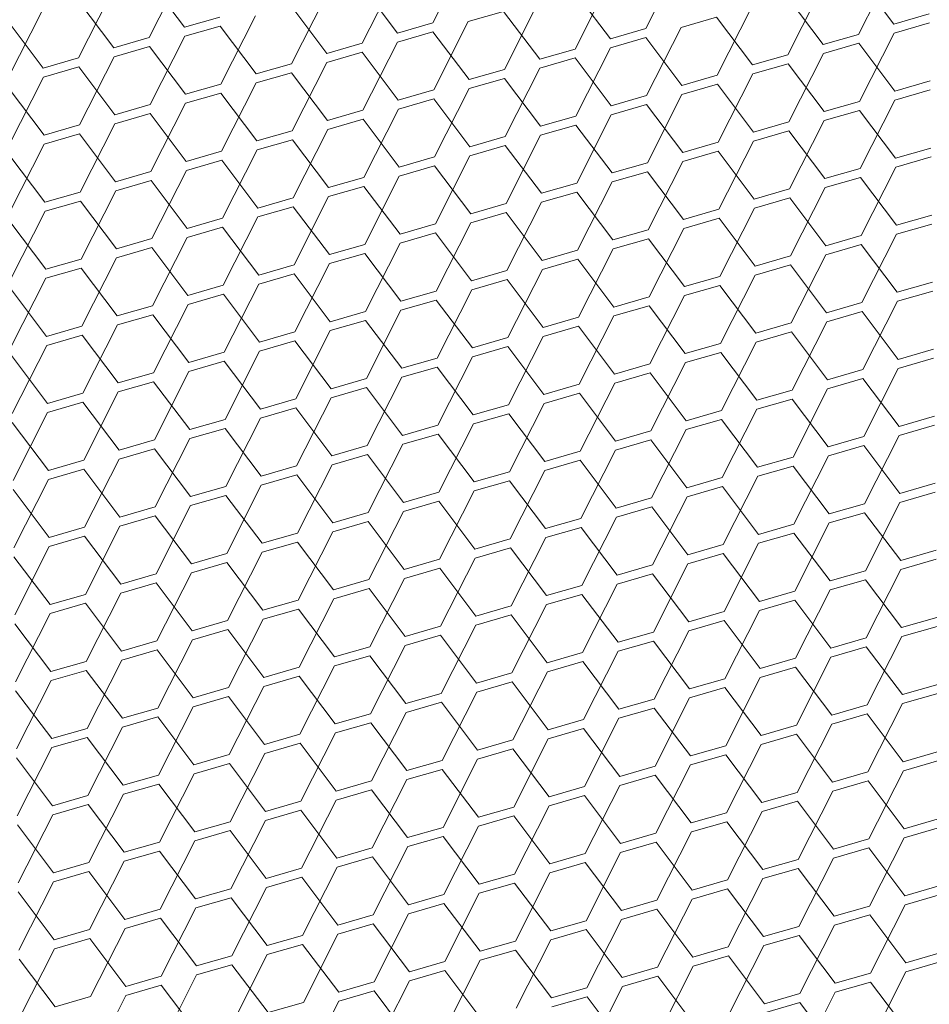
# Model space of a CAD drawing. Header units: millimetres. Extents: x 3925 to 5043, y -86 to 778.
# Tile 315 of 439: x 4951.61 to 4957.32, y 326.23 to 332.41. Entities that reach past the tile are written whole.
import ezdxf

# ---------------------------------------------------------------- set-up
doc = ezdxf.new("R2010")
doc.units = ezdxf.units.MM
doc.header["$LTSCALE"] = 46.255
doc.layers.add('H30K-DUST-FIDXF_CONTINUOUS_LINE', color=7, linetype='CONTINUOUS')

msp = doc.modelspace()

# ---------------------------------------------------------------- linework, layer by layer
at = {"layer": 'H30K-DUST-FIDXF_CONTINUOUS_LINE', "color": 7, "linetype": 'Continuous', "lineweight": 0}
for p, q in [((4954.2039, 332.395), (4954.4212, 332.8237)), ((4952.4235, 332.3029), (4952.6408, 332.7315)), ((4955.5406, 332.3589), (4955.7579, 332.7875)), ((4956.8772, 332.3227), (4957.0945, 332.7514)), ((4953.7602, 332.2667), (4953.9774, 332.6954)), ((4957.0991, 332.3869), (4956.8726, 332.6873)), ((4952.6454, 332.367), (4952.4189, 332.6674)), ((4953.9821, 332.3309), (4953.7556, 332.6313)), ((4955.0968, 332.2306), (4955.3141, 332.6593)), ((4956.4335, 332.1945), (4956.6507, 332.6231)), ((4951.9798, 332.1746), (4952.197, 332.6033)), ((4953.3164, 332.1385), (4953.5337, 332.5671)), ((4955.3187, 332.2947), (4955.0922, 332.5951)), ((4956.6554, 332.2586), (4956.4288, 332.559)), ((4952.2016, 332.2387), (4951.9751, 332.5391)), ((4953.5383, 332.2026), (4953.3118, 332.503)), ((4954.653, 332.1023), (4954.8703, 332.531)), ((4955.9897, 332.0662), (4956.207, 332.4949)), ((4951.536, 332.0463), (4951.7532, 332.475)), ((4952.6454, 332.367), (4952.8673, 332.4311)), ((4952.8726, 332.0102), (4953.0899, 332.4389)), ((4954.6484, 332.4669), (4954.4265, 332.4027)), ((4954.8749, 332.1665), (4954.6484, 332.4669)), ((4955.9851, 332.4307), (4955.7632, 332.3666)), ((4956.2116, 332.1303), (4955.9851, 332.4307)), ((4957.0991, 332.3869), (4957.321, 332.451)), ((4951.7579, 332.1105), (4951.5314, 332.4109)), ((4952.868, 332.3747), (4952.6461, 332.3106)), ((4953.0945, 332.0743), (4952.868, 332.3747)), ((4953.9821, 332.3309), (4954.2039, 332.395)), ((4954.2093, 331.9741), (4954.4265, 332.4027)), ((4955.5459, 331.9379), (4955.7632, 332.3666)), ((4957.3217, 332.3946), (4957.0998, 332.3305)), ((4952.2016, 332.2387), (4952.4235, 332.3029)), ((4952.4289, 331.8819), (4952.6461, 332.3106)), ((4954.2047, 332.3386), (4953.9828, 332.2745)), ((4954.4312, 332.0382), (4954.2047, 332.3386)), ((4955.3187, 332.2947), (4955.5406, 332.3589)), ((4955.5413, 332.3025), (4955.3194, 332.2383)), ((4955.7678, 332.0021), (4955.5413, 332.3025)), ((4956.6554, 332.2586), (4956.8772, 332.3227)), ((4956.8826, 331.9018), (4957.0998, 332.3305)), ((4952.4242, 332.2465), (4952.2024, 332.1823)), ((4952.6507, 331.9461), (4952.4242, 332.2465)), ((4953.5383, 332.2026), (4953.7602, 332.2667)), ((4953.7655, 331.8458), (4953.9828, 332.2745)), ((4955.1021, 331.8097), (4955.3194, 332.2383)), ((4956.878, 332.2663), (4956.6561, 332.2022)), ((4957.1045, 331.9659), (4956.878, 332.2663)), ((4951.9851, 331.7537), (4952.2024, 332.1823)), ((4953.7609, 332.2103), (4953.539, 332.1462)), ((4953.9874, 331.9099), (4953.7609, 332.2103)), ((4954.8749, 332.1665), (4955.0968, 332.2306)), ((4956.2116, 332.1303), (4956.4335, 332.1945)), ((4956.4388, 331.7735), (4956.6561, 332.2022)), ((4951.7579, 332.1105), (4951.9798, 332.1746)), ((4951.9805, 332.1182), (4951.7586, 332.0541)), ((4952.207, 331.8178), (4951.9805, 332.1182)), ((4953.0945, 332.0743), (4953.3164, 332.1385)), ((4953.3217, 331.7175), (4953.539, 332.1462)), ((4955.0975, 332.1742), (4954.8756, 332.1101)), ((4955.324, 331.8738), (4955.0975, 332.1742)), ((4956.4342, 332.1381), (4956.2123, 332.0739)), ((4956.6607, 331.8377), (4956.4342, 332.1381)), ((4951.5413, 331.6254), (4951.7586, 332.0541)), ((4953.3171, 332.0821), (4953.0952, 332.0179)), ((4953.5436, 331.7817), (4953.3171, 332.0821)), ((4954.4312, 332.0382), (4954.653, 332.1023)), ((4954.6584, 331.6814), (4954.8756, 332.1101)), ((4955.7678, 332.0021), (4955.9897, 332.0662)), ((4955.995, 331.6453), (4956.2123, 332.0739)), ((4951.7632, 331.6895), (4951.5367, 331.9899)), ((4952.6507, 331.9461), (4952.8726, 332.0102)), ((4952.878, 331.5893), (4953.0952, 332.0179)), ((4954.6538, 332.0459), (4954.4319, 331.9818)), ((4954.8803, 331.7455), (4954.6538, 332.0459)), ((4955.9904, 332.0098), (4955.7685, 331.9457)), ((4956.2169, 331.7094), (4955.9904, 332.0098)), ((4957.1045, 331.9659), (4957.3263, 332.0301)), ((4952.8733, 331.9538), (4952.6515, 331.8897)), ((4953.0998, 331.6534), (4952.8733, 331.9538)), ((4953.9874, 331.9099), (4954.2093, 331.9741)), ((4954.2146, 331.5531), (4954.4319, 331.9818)), ((4955.324, 331.8738), (4955.5459, 331.9379)), ((4955.5513, 331.517), (4955.7685, 331.9457)), ((4957.3271, 331.9737), (4957.1052, 331.9095)), ((4952.207, 331.8178), (4952.4289, 331.8819)), ((4952.4342, 331.461), (4952.6515, 331.8897)), ((4954.21, 331.9177), (4953.9881, 331.8535)), ((4954.4365, 331.6173), (4954.21, 331.9177)), ((4955.5466, 331.8815), (4955.3247, 331.8174)), ((4955.7731, 331.5811), (4955.5466, 331.8815)), ((4956.6607, 331.8377), (4956.8826, 331.9018)), ((4956.8879, 331.4809), (4957.1052, 331.9095)), ((4952.4296, 331.8255), (4952.2077, 331.7614)), ((4952.6561, 331.5251), (4952.4296, 331.8255)), ((4953.5436, 331.7817), (4953.7655, 331.8458)), ((4953.7708, 331.4249), (4953.9881, 331.8535)), ((4954.8803, 331.7455), (4955.1021, 331.8097)), ((4955.1075, 331.3887), (4955.3247, 331.8174)), ((4956.8833, 331.8454), (4956.6614, 331.7813)), ((4957.1098, 331.545), (4956.8833, 331.8454)), ((4951.7632, 331.6895), (4951.9851, 331.7537)), ((4951.9904, 331.3327), (4952.2077, 331.7614)), ((4953.7662, 331.7894), (4953.5443, 331.7253)), ((4953.9927, 331.489), (4953.7662, 331.7894)), ((4955.1029, 331.7533), (4954.881, 331.6891)), ((4955.3294, 331.4529), (4955.1029, 331.7533)), ((4956.2169, 331.7094), (4956.4388, 331.7735)), ((4956.4441, 331.3526), (4956.6614, 331.7813)), ((4951.9858, 331.6973), (4951.7639, 331.6331)), ((4952.2123, 331.3969), (4951.9858, 331.6973)), ((4953.0998, 331.6534), (4953.3217, 331.7175)), ((4953.3271, 331.2966), (4953.5443, 331.7253)), ((4954.4365, 331.6173), (4954.6584, 331.6814)), ((4954.6637, 331.2605), (4954.881, 331.6891)), ((4956.4395, 331.7171), (4956.2176, 331.653)), ((4956.666, 331.4167), (4956.4395, 331.7171)), ((4951.5466, 331.2045), (4951.7639, 331.6331)), ((4953.3224, 331.6611), (4953.1006, 331.597)), ((4953.5489, 331.3607), (4953.3224, 331.6611)), ((4954.6591, 331.625), (4954.4372, 331.5609)), ((4954.8856, 331.3246), (4954.6591, 331.625)), ((4955.7731, 331.5811), (4955.995, 331.6453)), ((4956.0004, 331.2243), (4956.2176, 331.653)), ((4951.7685, 331.2686), (4951.542, 331.569)), ((4952.6561, 331.5251), (4952.878, 331.5893)), ((4952.8833, 331.1683), (4953.1006, 331.597)), ((4954.2199, 331.1322), (4954.4372, 331.5609)), ((4955.9957, 331.5889), (4955.7739, 331.5247)), ((4956.2222, 331.2885), (4955.9957, 331.5889)), ((4957.1098, 331.545), (4957.3317, 331.6091)), ((4952.8787, 331.5329), (4952.6568, 331.4687)), ((4953.1052, 331.2325), (4952.8787, 331.5329)), ((4953.9927, 331.489), (4954.2146, 331.5531)), ((4954.2153, 331.4967), (4953.9934, 331.4326)), ((4954.4418, 331.1963), (4954.2153, 331.4967)), ((4955.3294, 331.4529), (4955.5513, 331.517)), ((4955.5566, 331.0961), (4955.7739, 331.5247)), ((4957.3324, 331.5527), (4957.1105, 331.4886)), ((4952.2123, 331.3969), (4952.4342, 331.461)), ((4952.4395, 331.0401), (4952.6568, 331.4687)), ((4955.552, 331.4606), (4955.3301, 331.3965)), ((4955.7785, 331.1602), (4955.552, 331.4606)), ((4956.666, 331.4167), (4956.8879, 331.4809)), ((4956.8932, 331.0599), (4957.1105, 331.4886)), ((4952.4349, 331.4046), (4952.213, 331.3405)), ((4952.6614, 331.1042), (4952.4349, 331.4046)), ((4953.5489, 331.3607), (4953.7708, 331.4249)), ((4953.7762, 331.0039), (4953.9934, 331.4326)), ((4954.8856, 331.3246), (4955.1075, 331.3887)), ((4955.1128, 330.9678), (4955.3301, 331.3965)), ((4956.8886, 331.4245), (4956.6667, 331.3603)), ((4957.1151, 331.1241), (4956.8886, 331.4245)), ((4951.7685, 331.2686), (4951.9904, 331.3327)), ((4951.9957, 330.9118), (4952.213, 331.3405)), ((4953.7715, 331.3685), (4953.5497, 331.3043)), ((4953.9981, 331.0681), (4953.7715, 331.3685)), ((4955.1082, 331.3323), (4954.8863, 331.2682)), ((4955.3347, 331.0319), (4955.1082, 331.3323)), ((4956.2222, 331.2885), (4956.4441, 331.3526)), ((4956.4495, 330.9317), (4956.6667, 331.3603)), ((4951.9911, 331.2763), (4951.7692, 331.2122)), ((4952.2176, 330.9759), (4951.9911, 331.2763)), ((4953.1052, 331.2325), (4953.3271, 331.2966)), ((4953.3324, 330.8757), (4953.5497, 331.3043)), ((4954.4418, 331.1963), (4954.6637, 331.2605)), ((4954.669, 330.8395), (4954.8863, 331.2682)), ((4956.4448, 331.2962), (4956.223, 331.2321)), ((4956.6713, 330.9958), (4956.4448, 331.2962)), ((4951.552, 330.7835), (4951.7692, 331.2122)), ((4953.3278, 331.2402), (4953.1059, 331.1761)), ((4953.5543, 330.9398), (4953.3278, 331.2402)), ((4954.6644, 331.2041), (4954.4425, 331.1399)), ((4954.8909, 330.9037), (4954.6644, 331.2041)), ((4955.7785, 331.1602), (4956.0004, 331.2243)), ((4956.0057, 330.8034), (4956.223, 331.2321)), ((4957.1151, 331.1241), (4957.337, 331.1882)), ((4951.7739, 330.8477), (4951.5474, 331.1481)), ((4952.6614, 331.1042), (4952.8833, 331.1683)), ((4952.8886, 330.7474), (4953.1059, 331.1761)), ((4953.9981, 331.0681), (4954.2199, 331.1322)), ((4954.2253, 330.7113), (4954.4425, 331.1399)), ((4956.0011, 331.1679), (4955.7792, 331.1038)), ((4956.2276, 330.8675), (4956.0011, 331.1679)), ((4957.3377, 331.1318), (4957.1158, 331.0677)), ((4952.884, 331.1119), (4952.6621, 331.0478)), ((4953.1105, 330.8115), (4952.884, 331.1119)), ((4954.2207, 331.0758), (4953.9988, 331.0117)), ((4954.4472, 330.7754), (4954.2207, 331.0758)), ((4955.3347, 331.0319), (4955.5566, 331.0961)), ((4955.5619, 330.6751), (4955.7792, 331.1038)), ((4956.8986, 330.639), (4957.1158, 331.0677)), ((4952.2176, 330.9759), (4952.4395, 331.0401)), ((4952.4448, 330.6191), (4952.6621, 331.0478)), ((4953.5543, 330.9398), (4953.7762, 331.0039)), ((4953.7815, 330.583), (4953.9988, 331.0117)), ((4955.5573, 331.0397), (4955.3354, 330.9755)), ((4955.7838, 330.7393), (4955.5573, 331.0397)), ((4956.6713, 330.9958), (4956.8932, 331.0599)), ((4956.8939, 331.0035), (4956.6721, 330.9394)), ((4957.1204, 330.7031), (4956.8939, 331.0035)), ((4952.4402, 330.9837), (4952.2183, 330.9195)), ((4952.6667, 330.6833), (4952.4402, 330.9837)), ((4953.7769, 330.9475), (4953.555, 330.8834)), ((4954.0034, 330.6471), (4953.7769, 330.9475)), ((4954.8909, 330.9037), (4955.1128, 330.9678)), ((4955.1181, 330.5469), (4955.3354, 330.9755)), ((4956.4548, 330.5107), (4956.6721, 330.9394)), ((4951.7739, 330.8477), (4951.9957, 330.9118)), ((4952.0011, 330.4909), (4952.2183, 330.9195)), ((4953.3377, 330.4547), (4953.555, 330.8834)), ((4955.1135, 330.9114), (4954.8916, 330.8473)), ((4955.34, 330.611), (4955.1135, 330.9114)), ((4956.2276, 330.8675), (4956.4495, 330.9317)), ((4951.9965, 330.8554), (4951.7746, 330.7913)), ((4952.223, 330.555), (4951.9965, 330.8554)), ((4953.1105, 330.8115), (4953.3324, 330.8757)), ((4953.3331, 330.8193), (4953.1112, 330.7551)), ((4953.5596, 330.5189), (4953.3331, 330.8193)), ((4954.4472, 330.7754), (4954.669, 330.8395)), ((4954.6744, 330.4186), (4954.8916, 330.8473)), ((4956.4502, 330.8753), (4956.2283, 330.8111)), ((4956.6767, 330.5749), (4956.4502, 330.8753)), ((4951.5573, 330.3626), (4951.7746, 330.7913)), ((4952.894, 330.3265), (4953.1112, 330.7551)), ((4954.6698, 330.7831), (4954.4479, 330.719)), ((4954.8963, 330.4827), (4954.6698, 330.7831)), ((4955.7838, 330.7393), (4956.0057, 330.8034)), ((4956.011, 330.3825), (4956.2283, 330.8111)), ((4957.1204, 330.7031), (4957.3423, 330.7673)), ((4951.7792, 330.4267), (4951.5527, 330.7271)), ((4952.6667, 330.6833), (4952.8886, 330.7474)), ((4954.0034, 330.6471), (4954.2253, 330.7113)), ((4954.2306, 330.2903), (4954.4479, 330.719)), ((4956.0064, 330.747), (4955.7845, 330.6829)), ((4956.2329, 330.4466), (4956.0064, 330.747)), ((4957.343, 330.7109), (4957.1212, 330.6467)), ((4952.8893, 330.691), (4952.6674, 330.6269)), ((4953.1158, 330.3906), (4952.8893, 330.691)), ((4954.226, 330.6549), (4954.0041, 330.5907)), ((4954.4525, 330.3545), (4954.226, 330.6549)), ((4955.34, 330.611), (4955.5619, 330.6751)), ((4955.5672, 330.2542), (4955.7845, 330.6829)), ((4956.6767, 330.5749), (4956.8986, 330.639)), ((4956.9039, 330.2181), (4957.1212, 330.6467)), ((4952.223, 330.555), (4952.4448, 330.6191)), ((4952.4502, 330.1982), (4952.6674, 330.6269)), ((4953.5596, 330.5189), (4953.7815, 330.583)), ((4953.7868, 330.1621), (4954.0041, 330.5907)), ((4955.5626, 330.6187), (4955.3407, 330.5546)), ((4955.7891, 330.3183), (4955.5626, 330.6187)), ((4956.8993, 330.5826), (4956.6774, 330.5185)), ((4957.1258, 330.2822), (4956.8993, 330.5826)), ((4952.4456, 330.5627), (4952.2237, 330.4986)), ((4952.6721, 330.2623), (4952.4456, 330.5627)), ((4953.7822, 330.5266), (4953.5603, 330.4625)), ((4954.0087, 330.2262), (4953.7822, 330.5266)), ((4954.8963, 330.4827), (4955.1181, 330.5469)), ((4955.1235, 330.1259), (4955.3407, 330.5546)), ((4956.2329, 330.4466), (4956.4548, 330.5107)), ((4956.4601, 330.0898), (4956.6774, 330.5185)), ((4951.7792, 330.4267), (4952.0011, 330.4909)), ((4952.0064, 330.0699), (4952.2237, 330.4986)), ((4953.1158, 330.3906), (4953.3377, 330.4547)), ((4953.3431, 330.0338), (4953.5603, 330.4625)), ((4955.1189, 330.4905), (4954.897, 330.4263)), ((4955.3454, 330.1901), (4955.1189, 330.4905)), ((4956.4555, 330.4543), (4956.2336, 330.3902)), ((4956.682, 330.1539), (4956.4555, 330.4543)), ((4952.0018, 330.4345), (4951.7799, 330.3703)), ((4952.2283, 330.1341), (4952.0018, 330.4345)), ((4953.3384, 330.3983), (4953.1166, 330.3342)), ((4953.5649, 330.0979), (4953.3384, 330.3983)), ((4954.4525, 330.3545), (4954.6744, 330.4186)), ((4954.6797, 329.9977), (4954.897, 330.4263)), ((4955.7891, 330.3183), (4956.011, 330.3825)), ((4956.0163, 329.9615), (4956.2336, 330.3902)), ((4951.5626, 329.9417), (4951.7799, 330.3703)), ((4952.6721, 330.2623), (4952.894, 330.3265)), ((4952.8993, 329.9055), (4953.1166, 330.3342)), ((4954.6751, 330.3622), (4954.4532, 330.2981)), ((4954.9016, 330.0618), (4954.6751, 330.3622)), ((4956.0117, 330.3261), (4955.7898, 330.2619)), ((4956.2382, 330.0257), (4956.0117, 330.3261)), ((4957.1258, 330.2822), (4957.3477, 330.3463)), ((4951.7845, 330.0058), (4951.558, 330.3062)), ((4952.8947, 330.2701), (4952.6728, 330.206)), ((4953.1212, 329.9697), (4952.8947, 330.2701)), ((4954.0087, 330.2262), (4954.2306, 330.2903)), ((4954.2359, 329.8694), (4954.4532, 330.2981)), ((4955.5726, 329.8333), (4955.7898, 330.2619)), ((4957.3484, 330.2899), (4957.1265, 330.2258)), ((4952.2283, 330.1341), (4952.4502, 330.1982)), ((4952.4555, 329.7773), (4952.6728, 330.206)), ((4954.2313, 330.234), (4954.0094, 330.1698)), ((4954.4578, 329.9335), (4954.2313, 330.234)), ((4955.3454, 330.1901), (4955.5672, 330.2542)), ((4955.568, 330.1978), (4955.3461, 330.1337)), ((4955.7945, 329.8974), (4955.568, 330.1978)), ((4956.682, 330.1539), (4956.9039, 330.2181)), ((4956.9092, 329.7971), (4957.1265, 330.2258)), ((4952.4509, 330.1418), (4952.229, 330.0777)), ((4952.6774, 329.8414), (4952.4509, 330.1418)), ((4953.5649, 330.0979), (4953.7868, 330.1621)), ((4953.7922, 329.7411), (4954.0094, 330.1698)), ((4956.9046, 330.1617), (4956.6827, 330.0976)), ((4957.1311, 329.8613), (4956.9046, 330.1617)), ((4952.0117, 329.649), (4952.229, 330.0777)), ((4953.7875, 330.1057), (4953.5657, 330.0416)), ((4954.014, 329.8053), (4953.7875, 330.1057)), ((4954.9016, 330.0618), (4955.1235, 330.1259)), ((4955.1288, 329.705), (4955.3461, 330.1337)), ((4956.2382, 330.0257), (4956.4601, 330.0898)), ((4956.4655, 329.6689), (4956.6827, 330.0976)), ((4951.7845, 330.0058), (4952.0064, 330.0699)), ((4952.0071, 330.0136), (4951.7852, 329.9494)), ((4952.2336, 329.7131), (4952.0071, 330.0136)), ((4953.1212, 329.9697), (4953.3431, 330.0338)), ((4953.3484, 329.6129), (4953.5657, 330.0416)), ((4955.1242, 330.0696), (4954.9023, 330.0054)), ((4955.3507, 329.7691), (4955.1242, 330.0696)), ((4956.4608, 330.0334), (4956.2389, 329.9693)), ((4956.6873, 329.733), (4956.4608, 330.0334)), ((4953.3438, 329.9774), (4953.1219, 329.9133)), ((4953.5703, 329.677), (4953.3438, 329.9774)), ((4954.4578, 329.9335), (4954.6797, 329.9977)), ((4954.685, 329.5767), (4954.9023, 330.0054)), ((4955.7945, 329.8974), (4956.0163, 329.9615)), ((4956.0217, 329.5406), (4956.2389, 329.9693)), ((4951.568, 329.5208), (4951.7852, 329.9494)), ((4952.6774, 329.8414), (4952.8993, 329.9055)), ((4952.9046, 329.4846), (4953.1219, 329.9133)), ((4954.6804, 329.9413), (4954.4585, 329.8772)), ((4954.9069, 329.6409), (4954.6804, 329.9413)), ((4956.0171, 329.9052), (4955.7952, 329.841)), ((4956.2436, 329.6047), (4956.0171, 329.9052)), ((4957.1311, 329.8613), (4957.353, 329.9254)), ((4951.7899, 329.5849), (4951.5633, 329.8853)), ((4952.9, 329.8492), (4952.6781, 329.785)), ((4953.1265, 329.5488), (4952.9, 329.8492)), ((4954.014, 329.8053), (4954.2359, 329.8694)), ((4954.2413, 329.4485), (4954.4585, 329.8772)), ((4955.3507, 329.7691), (4955.5726, 329.8333)), ((4955.5779, 329.4124), (4955.7952, 329.841)), ((4957.3537, 329.869), (4957.1318, 329.8049)), ((4952.2336, 329.7131), (4952.4555, 329.7773)), ((4952.4608, 329.3564), (4952.6781, 329.785)), ((4954.2366, 329.813), (4954.0148, 329.7489)), ((4954.4631, 329.5126), (4954.2366, 329.813)), ((4955.5733, 329.7769), (4955.3514, 329.7128)), ((4955.7998, 329.4765), (4955.5733, 329.7769)), ((4956.6873, 329.733), (4956.9092, 329.7971)), ((4956.9146, 329.3762), (4957.1318, 329.8049)), ((4952.4562, 329.7209), (4952.2343, 329.6568)), ((4952.6827, 329.4205), (4952.4562, 329.7209)), ((4953.5703, 329.677), (4953.7922, 329.7411)), ((4953.7975, 329.3202), (4954.0148, 329.7489)), ((4954.9069, 329.6409), (4955.1288, 329.705)), ((4955.1341, 329.2841), (4955.3514, 329.7128)), ((4956.9099, 329.7408), (4956.6881, 329.6766)), ((4957.1364, 329.4404), (4956.9099, 329.7408)), ((4951.7899, 329.5849), (4952.0117, 329.649)), ((4952.0171, 329.2281), (4952.2343, 329.6568)), ((4953.7929, 329.6848), (4953.571, 329.6206)), ((4954.0194, 329.3844), (4953.7929, 329.6848)), ((4955.1295, 329.6486), (4954.9076, 329.5845)), ((4955.356, 329.3482), (4955.1295, 329.6486)), ((4956.2436, 329.6047), (4956.4655, 329.6689)), ((4956.4708, 329.248), (4956.6881, 329.6766)), ((4952.0125, 329.5926), (4951.7906, 329.5285)), ((4952.239, 329.2922), (4952.0125, 329.5926)), ((4953.1265, 329.5488), (4953.3484, 329.6129)), ((4953.3537, 329.192), (4953.571, 329.6206)), ((4954.6904, 329.1558), (4954.9076, 329.5845)), ((4956.4662, 329.6125), (4956.2443, 329.5484)), ((4956.6927, 329.3121), (4956.4662, 329.6125)), ((4951.5733, 329.0998), (4951.7906, 329.5285)), ((4953.3491, 329.5565), (4953.1272, 329.4924)), ((4953.5756, 329.2561), (4953.3491, 329.5565)), ((4954.4631, 329.5126), (4954.685, 329.5767)), ((4954.6857, 329.5204), (4954.4639, 329.4562)), ((4954.9122, 329.22), (4954.6857, 329.5204)), ((4955.7998, 329.4765), (4956.0217, 329.5406)), ((4956.027, 329.1197), (4956.2443, 329.5484)), ((4951.7952, 329.164), (4951.5687, 329.4644)), ((4952.6827, 329.4205), (4952.9046, 329.4846)), ((4952.9099, 329.0637), (4953.1272, 329.4924)), ((4954.2466, 329.0276), (4954.4639, 329.4562)), ((4956.0224, 329.4842), (4955.8005, 329.4201)), ((4956.2489, 329.1838), (4956.0224, 329.4842)), ((4957.1364, 329.4404), (4957.3583, 329.5045)), ((4952.9053, 329.4282), (4952.6834, 329.3641)), ((4953.1318, 329.1278), (4952.9053, 329.4282)), ((4954.0194, 329.3844), (4954.2413, 329.4485)), ((4955.356, 329.3482), (4955.5779, 329.4124)), ((4955.5832, 328.9914), (4955.8005, 329.4201)), ((4957.359, 329.4481), (4957.1372, 329.384)), ((4952.239, 329.2922), (4952.4608, 329.3564)), ((4952.4662, 328.9354), (4952.6834, 329.3641)), ((4954.242, 329.3921), (4954.0201, 329.328)), ((4954.4685, 329.0917), (4954.242, 329.3921)), ((4955.5786, 329.356), (4955.3567, 329.2918)), ((4955.8051, 329.0556), (4955.5786, 329.356)), ((4956.6927, 329.3121), (4956.9146, 329.3762)), ((4956.9199, 328.9553), (4957.1372, 329.384)), ((4952.4616, 329.3), (4952.2397, 329.2358)), ((4952.6881, 328.9996), (4952.4616, 329.3)), ((4953.5756, 329.2561), (4953.7975, 329.3202)), ((4953.8028, 328.8993), (4954.0201, 329.328)), ((4954.9122, 329.22), (4955.1341, 329.2841)), ((4955.1395, 328.8632), (4955.3567, 329.2918)), ((4956.9153, 329.3198), (4956.6934, 329.2557)), ((4957.1418, 329.0194), (4956.9153, 329.3198)), ((4951.7952, 329.164), (4952.0171, 329.2281)), ((4952.0224, 328.8072), (4952.2397, 329.2358)), ((4953.7982, 329.2638), (4953.5763, 329.1997)), ((4954.0247, 328.9634), (4953.7982, 329.2638)), ((4955.1348, 329.2277), (4954.913, 329.1636)), ((4955.3614, 328.9273), (4955.1348, 329.2277)), ((4956.2489, 329.1838), (4956.4708, 329.248)), ((4956.4761, 328.827), (4956.6934, 329.2557)), ((4952.0178, 329.1717), (4951.7959, 329.1076)), ((4952.2443, 328.8713), (4952.0178, 329.1717)), ((4953.1318, 329.1278), (4953.3537, 329.192)), ((4953.359, 328.771), (4953.5763, 329.1997)), ((4954.4685, 329.0917), (4954.6904, 329.1558)), ((4954.6957, 328.7349), (4954.913, 329.1636)), ((4956.4715, 329.1916), (4956.2496, 329.1274)), ((4956.698, 328.8912), (4956.4715, 329.1916)), ((4951.5786, 328.6789), (4951.7959, 329.1076)), ((4953.3544, 329.1356), (4953.1325, 329.0714)), ((4953.5809, 328.8352), (4953.3544, 329.1356)), ((4954.6911, 329.0994), (4954.4692, 329.0353)), ((4954.9176, 328.799), (4954.6911, 329.0994)), ((4955.8051, 329.0556), (4956.027, 329.1197)), ((4956.0323, 328.6988), (4956.2496, 329.1274)), ((4951.8005, 328.743), (4951.574, 329.0434)), ((4952.6881, 328.9996), (4952.9099, 329.0637)), ((4952.9153, 328.6428), (4953.1325, 329.0714)), ((4954.0247, 328.9634), (4954.2466, 329.0276)), ((4954.2519, 328.6066), (4954.4692, 329.0353)), ((4956.0277, 329.0633), (4955.8058, 328.9992)), ((4956.2542, 328.7629), (4956.0277, 329.0633)), ((4957.1418, 329.0194), (4957.3637, 329.0836)), ((4957.3644, 329.0272), (4957.1425, 328.963)), ((4952.9107, 329.0073), (4952.6888, 328.9432)), ((4953.1372, 328.7069), (4952.9107, 329.0073)), ((4954.2473, 328.9712), (4954.0254, 328.907)), ((4954.4738, 328.6708), (4954.2473, 328.9712)), ((4955.3614, 328.9273), (4955.5832, 328.9914)), ((4955.5886, 328.5705), (4955.8058, 328.9992)), ((4956.9252, 328.5344), (4957.1425, 328.963)), ((4952.2443, 328.8713), (4952.4662, 328.9354)), ((4952.4715, 328.5145), (4952.6888, 328.9432)), ((4953.5809, 328.8352), (4953.8028, 328.8993)), ((4953.8082, 328.4784), (4954.0254, 328.907)), ((4955.584, 328.935), (4955.3621, 328.8709)), ((4955.8105, 328.6346), (4955.584, 328.935)), ((4956.698, 328.8912), (4956.9199, 328.9553)), ((4952.4669, 328.879), (4952.245, 328.8149)), ((4952.6934, 328.5786), (4952.4669, 328.879)), ((4953.8035, 328.8429), (4953.5816, 328.7788)), ((4954.03, 328.5425), (4953.8035, 328.8429)), ((4954.9176, 328.799), (4955.1395, 328.8632)), ((4955.1448, 328.4422), (4955.3621, 328.8709)), ((4956.9206, 328.8989), (4956.6987, 328.8348)), ((4957.1471, 328.5985), (4956.9206, 328.8989)), ((4951.8005, 328.743), (4952.0224, 328.8072)), ((4952.0277, 328.3862), (4952.245, 328.8149)), ((4953.3644, 328.3501), (4953.5816, 328.7788)), ((4955.1402, 328.8068), (4954.9183, 328.7426)), ((4955.3667, 328.5064), (4955.1402, 328.8068)), ((4956.2542, 328.7629), (4956.4761, 328.827)), ((4956.4814, 328.4061), (4956.6987, 328.8348)), ((4952.0231, 328.7508), (4951.8012, 328.6866)), ((4952.2496, 328.4504), (4952.0231, 328.7508)), ((4953.1372, 328.7069), (4953.359, 328.771)), ((4953.3598, 328.7146), (4953.1379, 328.6505)), ((4953.5863, 328.4142), (4953.3598, 328.7146)), ((4954.4738, 328.6708), (4954.6957, 328.7349)), ((4954.701, 328.314), (4954.9183, 328.7426)), ((4956.4768, 328.7706), (4956.2549, 328.7065)), ((4956.7033, 328.4702), (4956.4768, 328.7706)), ((4951.584, 328.258), (4951.8012, 328.6866)), ((4954.6964, 328.6785), (4954.4745, 328.6144)), ((4954.9229, 328.3781), (4954.6964, 328.6785)), ((4955.8105, 328.6346), (4956.0323, 328.6988)), ((4956.0377, 328.2778), (4956.2549, 328.7065)), ((4957.1471, 328.5985), (4957.369, 328.6626)), ((4951.8058, 328.3221), (4951.5793, 328.6225)), ((4952.6934, 328.5786), (4952.9153, 328.6428)), ((4952.9206, 328.2218), (4953.1379, 328.6505)), ((4954.03, 328.5425), (4954.2519, 328.6066)), ((4954.2573, 328.1857), (4954.4745, 328.6144)), ((4956.0331, 328.6424), (4955.8112, 328.5782)), ((4956.2596, 328.342), (4956.0331, 328.6424)), ((4957.3697, 328.6062), (4957.1478, 328.5421)), ((4952.916, 328.5864), (4952.6941, 328.5222)), ((4953.1425, 328.286), (4952.916, 328.5864)), ((4954.2526, 328.5502), (4954.0308, 328.4861)), ((4954.4791, 328.2498), (4954.2526, 328.5502)), ((4955.3667, 328.5064), (4955.5886, 328.5705)), ((4955.5939, 328.1496), (4955.8112, 328.5782)), ((4956.7033, 328.4702), (4956.9252, 328.5344)), ((4956.9305, 328.1134), (4957.1478, 328.5421)), ((4952.2496, 328.4504), (4952.4715, 328.5145)), ((4952.4768, 328.0936), (4952.6941, 328.5222)), ((4953.5863, 328.4142), (4953.8082, 328.4784)), ((4953.8135, 328.0574), (4954.0308, 328.4861)), ((4955.5893, 328.5141), (4955.3674, 328.45)), ((4955.8158, 328.2137), (4955.5893, 328.5141)), ((4956.9259, 328.478), (4956.704, 328.4138)), ((4957.1524, 328.1776), (4956.9259, 328.478)), ((4952.4722, 328.4581), (4952.2503, 328.394)), ((4952.6987, 328.1577), (4952.4722, 328.4581)), ((4953.8089, 328.422), (4953.587, 328.3578)), ((4954.0354, 328.1216), (4953.8089, 328.422)), ((4954.9229, 328.3781), (4955.1448, 328.4422)), ((4955.1501, 328.0213), (4955.3674, 328.45)), ((4956.2596, 328.342), (4956.4814, 328.4061)), ((4956.4868, 327.9852), (4956.704, 328.4138)), ((4951.8058, 328.3221), (4952.0277, 328.3862)), ((4952.0331, 327.9653), (4952.2503, 328.394)), ((4953.1425, 328.286), (4953.3644, 328.3501)), ((4953.3697, 327.9292), (4953.587, 328.3578)), ((4955.1455, 328.3858), (4954.9236, 328.3217)), ((4955.372, 328.0854), (4955.1455, 328.3858)), ((4956.4822, 328.3497), (4956.2603, 328.2856)), ((4956.7087, 328.0493), (4956.4822, 328.3497)), ((4952.0284, 328.3298), (4951.8066, 328.2657)), ((4952.2549, 328.0294), (4952.0284, 328.3298)), ((4953.3651, 328.2937), (4953.1432, 328.2296)), ((4953.5916, 327.9933), (4953.3651, 328.2937)), ((4954.4791, 328.2498), (4954.701, 328.314)), ((4954.7064, 327.893), (4954.9236, 328.3217)), ((4956.043, 327.8569), (4956.2603, 328.2856)), ((4951.5893, 327.837), (4951.8066, 328.2657)), ((4952.6987, 328.1577), (4952.9206, 328.2218)), ((4952.9259, 327.8009), (4953.1432, 328.2296)), ((4954.7017, 328.2576), (4954.4799, 328.1934)), ((4954.9282, 327.9572), (4954.7017, 328.2576)), ((4955.8158, 328.2137), (4956.0377, 328.2778)), ((4956.0384, 328.2214), (4955.8165, 328.1573)), ((4956.2649, 327.921), (4956.0384, 328.2214)), ((4957.1524, 328.1776), (4957.3743, 328.2417)), ((4951.8112, 327.9012), (4951.5847, 328.2016)), ((4952.9213, 328.1654), (4952.6994, 328.1013)), ((4953.1478, 327.865), (4952.9213, 328.1654)), ((4954.0354, 328.1216), (4954.2573, 328.1857)), ((4954.2626, 327.7648), (4954.4799, 328.1934)), ((4955.5992, 327.7286), (4955.8165, 328.1573)), ((4957.375, 328.1853), (4957.1531, 328.1212)), ((4952.4822, 327.6726), (4952.6994, 328.1013)), ((4954.258, 328.1293), (4954.0361, 328.0652)), ((4954.4845, 327.8289), (4954.258, 328.1293)), ((4955.372, 328.0854), (4955.5939, 328.1496)), ((4956.7087, 328.0493), (4956.9305, 328.1134)), ((4956.9359, 327.6925), (4957.1531, 328.1212)), ((4952.2549, 328.0294), (4952.4768, 328.0936)), ((4952.4775, 328.0372), (4952.2557, 327.973)), ((4952.7041, 327.7368), (4952.4775, 328.0372)), ((4953.5916, 327.9933), (4953.8135, 328.0574)), ((4953.8188, 327.6365), (4954.0361, 328.0652)), ((4955.5946, 328.0932), (4955.3727, 328.029)), ((4955.8211, 327.7928), (4955.5946, 328.0932)), ((4956.9313, 328.057), (4956.7094, 327.9929)), ((4957.1578, 327.7566), (4956.9313, 328.057)), ((4952.0384, 327.5444), (4952.2557, 327.973)), ((4953.8142, 328.001), (4953.5923, 327.9369)), ((4954.0407, 327.7006), (4953.8142, 328.001)), ((4954.9282, 327.9572), (4955.1501, 328.0213)), ((4955.1555, 327.6004), (4955.3727, 328.029)), ((4956.2649, 327.921), (4956.4868, 327.9852)), ((4956.4921, 327.5642), (4956.7094, 327.9929)), ((4951.8112, 327.9012), (4952.0331, 327.9653)), ((4953.1478, 327.865), (4953.3697, 327.9292)), ((4953.375, 327.5082), (4953.5923, 327.9369)), ((4955.1508, 327.9649), (4954.929, 327.9008)), ((4955.3773, 327.6645), (4955.1508, 327.9649)), ((4956.4875, 327.9288), (4956.2656, 327.8646)), ((4956.714, 327.6284), (4956.4875, 327.9288)), ((4952.0338, 327.9089), (4951.8119, 327.8448)), ((4952.2603, 327.6085), (4952.0338, 327.9089)), ((4953.3704, 327.8728), (4953.1485, 327.8086)), ((4953.5969, 327.5724), (4953.3704, 327.8728)), ((4954.4845, 327.8289), (4954.7064, 327.893)), ((4954.7117, 327.4721), (4954.929, 327.9008)), ((4955.8211, 327.7928), (4956.043, 327.8569)), ((4956.0483, 327.436), (4956.2656, 327.8646)), ((4951.5946, 327.4161), (4951.8119, 327.8448)), ((4952.7041, 327.7368), (4952.9259, 327.8009)), ((4952.9313, 327.38), (4953.1485, 327.8086)), ((4954.7071, 327.8366), (4954.4852, 327.7725)), ((4954.9336, 327.5362), (4954.7071, 327.8366)), ((4956.0437, 327.8005), (4955.8218, 327.7364)), ((4956.2702, 327.5001), (4956.0437, 327.8005)), ((4957.1578, 327.7566), (4957.3797, 327.8208)), ((4951.8165, 327.4802), (4951.59, 327.7806)), ((4952.9267, 327.7445), (4952.7048, 327.6804)), ((4953.1532, 327.4441), (4952.9267, 327.7445)), ((4954.0407, 327.7006), (4954.2626, 327.7648)), ((4954.2679, 327.3438), (4954.4852, 327.7725)), ((4955.3773, 327.6645), (4955.5992, 327.7286)), ((4955.6046, 327.3077), (4955.8218, 327.7364)), ((4957.3804, 327.7644), (4957.1585, 327.7002)), ((4952.2603, 327.6085), (4952.4822, 327.6726)), ((4952.4875, 327.2517), (4952.7048, 327.6804)), ((4954.2633, 327.7084), (4954.0414, 327.6442)), ((4954.4898, 327.408), (4954.2633, 327.7084)), ((4955.5999, 327.6722), (4955.3781, 327.6081)), ((4955.8264, 327.3718), (4955.5999, 327.6722)), ((4956.714, 327.6284), (4956.9359, 327.6925)), ((4956.9412, 327.2716), (4957.1585, 327.7002)), ((4952.4829, 327.6162), (4952.261, 327.5521)), ((4952.7094, 327.3158), (4952.4829, 327.6162)), ((4953.5969, 327.5724), (4953.8188, 327.6365)), ((4953.8241, 327.2156), (4954.0414, 327.6442)), ((4955.1608, 327.1794), (4955.3781, 327.6081)), ((4956.9366, 327.6361), (4956.7147, 327.572)), ((4957.1631, 327.3357), (4956.9366, 327.6361)), ((4951.8165, 327.4802), (4952.0384, 327.5444)), ((4952.0437, 327.1234), (4952.261, 327.5521)), ((4953.8195, 327.5801), (4953.5976, 327.516)), ((4954.046, 327.2797), (4953.8195, 327.5801)), ((4954.9336, 327.5362), (4955.1555, 327.6004)), ((4955.1562, 327.544), (4954.9343, 327.4798)), ((4955.3827, 327.2436), (4955.1562, 327.544)), ((4956.2702, 327.5001), (4956.4921, 327.5642)), ((4956.4974, 327.1433), (4956.7147, 327.572)), ((4952.0391, 327.488), (4951.8172, 327.4238)), ((4952.2656, 327.1876), (4952.0391, 327.488)), ((4953.1532, 327.4441), (4953.375, 327.5082)), ((4953.3804, 327.0873), (4953.5976, 327.516)), ((4954.717, 327.0512), (4954.9343, 327.4798)), ((4956.4928, 327.5078), (4956.2709, 327.4437)), ((4956.7193, 327.2074), (4956.4928, 327.5078)), ((4951.6, 326.9952), (4951.8172, 327.4238)), ((4953.3758, 327.4518), (4953.1539, 327.3877)), ((4953.6023, 327.1514), (4953.3758, 327.4518)), ((4954.4898, 327.408), (4954.7117, 327.4721)), ((4954.7124, 327.4157), (4954.4905, 327.3516)), ((4954.9389, 327.1153), (4954.7124, 327.4157)), ((4955.8264, 327.3718), (4956.0483, 327.436)), ((4956.0537, 327.015), (4956.2709, 327.4437)), ((4951.8218, 327.0593), (4951.5953, 327.3597)), ((4952.7094, 327.3158), (4952.9313, 327.38)), ((4952.9366, 326.959), (4953.1539, 327.3877)), ((4956.049, 327.3796), (4955.8272, 327.3154)), ((4956.2756, 327.0792), (4956.049, 327.3796)), ((4957.1631, 327.3357), (4957.385, 327.3998)), ((4952.932, 327.3236), (4952.7101, 327.2594)), ((4953.1585, 327.0232), (4952.932, 327.3236)), ((4954.046, 327.2797), (4954.2679, 327.3438)), ((4954.2732, 326.9229), (4954.4905, 327.3516)), ((4955.3827, 327.2436), (4955.6046, 327.3077)), ((4955.6099, 326.8868), (4955.8272, 327.3154)), ((4957.3857, 327.3434), (4957.1638, 327.2793)), ((4952.2656, 327.1876), (4952.4875, 327.2517)), ((4952.4928, 326.8308), (4952.7101, 327.2594)), ((4954.2686, 327.2874), (4954.0467, 327.2233)), ((4954.4951, 326.987), (4954.2686, 327.2874)), ((4955.6053, 327.2513), (4955.3834, 327.1872)), ((4955.8318, 326.9509), (4955.6053, 327.2513)), ((4956.7193, 327.2074), (4956.9412, 327.2716)), ((4956.9465, 326.8506), (4957.1638, 327.2793)), ((4952.4882, 327.1953), (4952.2663, 327.1312)), ((4952.7147, 326.8949), (4952.4882, 327.1953)), ((4953.6023, 327.1514), (4953.8241, 327.2156)), ((4953.8295, 326.7946), (4954.0467, 327.2233)), ((4954.9389, 327.1153), (4955.1608, 327.1794)), ((4955.1661, 326.7585), (4955.3834, 327.1872)), ((4956.9419, 327.2152), (4956.72, 327.151)), ((4957.1684, 326.9148), (4956.9419, 327.2152)), ((4951.8218, 327.0593), (4952.0437, 327.1234)), ((4952.0491, 326.7025), (4952.2663, 327.1312)), ((4953.8249, 327.1592), (4953.603, 327.095)), ((4954.0514, 326.8588), (4953.8249, 327.1592)), ((4955.1615, 327.123), (4954.9396, 327.0589)), ((4955.388, 326.8226), (4955.1615, 327.123)), ((4956.2756, 327.0792), (4956.4974, 327.1433)), ((4956.5028, 326.7224), (4956.72, 327.151)), ((4952.0444, 327.067), (4951.8226, 327.0029)), ((4952.2709, 326.7666), (4952.0444, 327.067)), ((4953.1585, 327.0232), (4953.3804, 327.0873)), ((4953.3857, 326.6664), (4953.603, 327.095)), ((4954.4951, 326.987), (4954.717, 327.0512)), ((4954.7223, 326.6302), (4954.9396, 327.0589)), ((4956.4982, 327.0869), (4956.2763, 327.0228)), ((4956.7247, 326.7865), (4956.4982, 327.0869)), ((4951.6053, 326.5742), (4951.8226, 327.0029)), ((4953.3811, 327.0309), (4953.1592, 326.9668)), ((4953.6076, 326.7305), (4953.3811, 327.0309)), ((4954.7177, 326.9948), (4954.4958, 326.9306)), ((4954.9442, 326.6944), (4954.7177, 326.9948)), ((4955.8318, 326.9509), (4956.0537, 327.015)), ((4956.059, 326.5941), (4956.2763, 327.0228)), ((4951.8272, 326.6384), (4951.6007, 326.9388)), ((4952.7147, 326.8949), (4952.9366, 326.959)), ((4952.9419, 326.5381), (4953.1592, 326.9668)), ((4954.0514, 326.8588), (4954.2732, 326.9229)), ((4954.2786, 326.502), (4954.4958, 326.9306)), ((4956.0544, 326.9586), (4955.8325, 326.8945)), ((4956.2809, 326.6582), (4956.0544, 326.9586)), ((4957.1684, 326.9148), (4957.3903, 326.9789)), ((4957.391, 326.9225), (4957.1691, 326.8584)), ((4952.9373, 326.9026), (4952.7154, 326.8385)), ((4953.1638, 326.6022), (4952.9373, 326.9026)), ((4954.274, 326.8665), (4954.0521, 326.8024)), ((4954.5005, 326.5661), (4954.274, 326.8665)), ((4955.388, 326.8226), (4955.6099, 326.8868)), ((4955.6152, 326.4658), (4955.8325, 326.8945)), ((4952.2709, 326.7666), (4952.4928, 326.8308)), ((4952.4982, 326.4098), (4952.7154, 326.8385)), ((4953.8348, 326.3737), (4954.0521, 326.8024)), ((4955.6106, 326.8304), (4955.3887, 326.7662)), ((4955.8371, 326.53), (4955.6106, 326.8304)), ((4956.7247, 326.7865), (4956.9465, 326.8506)), ((4956.9519, 326.4297), (4957.1691, 326.8584)), ((4952.4935, 326.7744), (4952.2717, 326.7102)), ((4952.72, 326.474), (4952.4935, 326.7744)), ((4953.6076, 326.7305), (4953.8295, 326.7946)), ((4953.8302, 326.7382), (4953.6083, 326.6741)), ((4954.0567, 326.4378), (4953.8302, 326.7382)), ((4954.9442, 326.6944), (4955.1661, 326.7585)), ((4955.1715, 326.3376), (4955.3887, 326.7662)), ((4956.9473, 326.7942), (4956.7254, 326.7301)), ((4957.1738, 326.4938), (4956.9473, 326.7942)), ((4951.8272, 326.6384), (4952.0491, 326.7025)), ((4952.0544, 326.2816), (4952.2717, 326.7102)), ((4953.391, 326.2454), (4953.6083, 326.6741)), ((4955.1668, 326.7021), (4954.945, 326.638)), ((4955.3933, 326.4017), (4955.1668, 326.7021)), ((4956.2809, 326.6582), (4956.5028, 326.7224)), ((4956.5081, 326.3014), (4956.7254, 326.7301)), ((4952.0498, 326.6461), (4951.8279, 326.582)), ((4952.2763, 326.3457), (4952.0498, 326.6461)), ((4953.1638, 326.6022), (4953.3857, 326.6664)), ((4954.5005, 326.5661), (4954.7223, 326.6302)), ((4954.7277, 326.2093), (4954.945, 326.638)), ((4956.5035, 326.666), (4956.2816, 326.6018)), ((4956.73, 326.3656), (4956.5035, 326.666)), ((4951.6106, 326.1533), (4951.8279, 326.582)), ((4953.3864, 326.61), (4953.1645, 326.5458)), ((4953.6129, 326.3096), (4953.3864, 326.61)), ((4954.7231, 326.5738), (4954.5012, 326.5097)), ((4954.9496, 326.2734), (4954.7231, 326.5738)), ((4955.8371, 326.53), (4956.059, 326.5941)), ((4956.0643, 326.1732), (4956.2816, 326.6018)), ((4957.1738, 326.4938), (4957.3956, 326.558)), ((4951.8325, 326.2174), (4951.606, 326.5178)), ((4952.72, 326.474), (4952.9419, 326.5381)), ((4952.9473, 326.1172), (4953.1645, 326.5458)), ((4954.0567, 326.4378), (4954.2786, 326.502)), ((4954.2839, 326.081), (4954.5012, 326.5097)), ((4956.0597, 326.5377), (4955.8378, 326.4736)), ((4956.2862, 326.2373), (4956.0597, 326.5377)), ((4957.3964, 326.5016), (4957.1745, 326.4374)), ((4952.9426, 326.4817), (4952.7208, 326.4176)), ((4953.1691, 326.1813), (4952.9426, 326.4817)), ((4954.2793, 326.4456), (4954.0574, 326.3814)), ((4954.5058, 326.1452), (4954.2793, 326.4456)), ((4955.3933, 326.4017), (4955.6152, 326.4658)), ((4955.6206, 326.0449), (4955.8378, 326.4736)), ((4956.73, 326.3656), (4956.9519, 326.4297)), ((4956.9572, 326.0088), (4957.1745, 326.4374)), ((4952.2763, 326.3457), (4952.4982, 326.4098)), ((4952.5035, 325.9889), (4952.7208, 326.4176)), ((4953.6129, 326.3096), (4953.8348, 326.3737)), ((4953.8401, 325.9528), (4954.0574, 326.3814)), ((4955.6159, 326.4094), (4955.3941, 326.3453)), ((4955.8424, 326.109), (4955.6159, 326.4094)), ((4956.9526, 326.3733), (4956.7307, 326.3092)), ((4957.1791, 326.0729), (4956.9526, 326.3733)), ((4952.4989, 326.3534), (4952.277, 326.2893)), ((4952.7254, 326.053), (4952.4989, 326.3534)), ((4953.8355, 326.3173), (4953.6136, 326.2532)), ((4954.062, 326.0169), (4953.8355, 326.3173)), ((4954.9496, 326.2734), (4955.1715, 326.3376)), ((4955.1768, 325.9166), (4955.3941, 326.3453)), ((4956.5134, 325.8805), (4956.7307, 326.3092)), ((4951.8325, 326.2174), (4952.0544, 326.2816)), ((4952.0597, 325.8606), (4952.277, 326.2893)), ((4953.1691, 326.1813), (4953.391, 326.2454)), ((4953.3964, 325.8245), (4953.6136, 326.2532)), ((4955.1722, 326.2812), (4954.9503, 326.217)), ((4955.3987, 325.9808), (4955.1722, 326.2812)), ((4956.2862, 326.2373), (4956.5081, 326.3014)), ((4956.5088, 326.245), (4956.2869, 326.1809)), ((4956.7353, 325.9446), (4956.5088, 326.245))]:
    msp.add_line(p, q, dxfattribs=at)

doc.saveas('drawing.dxf')
